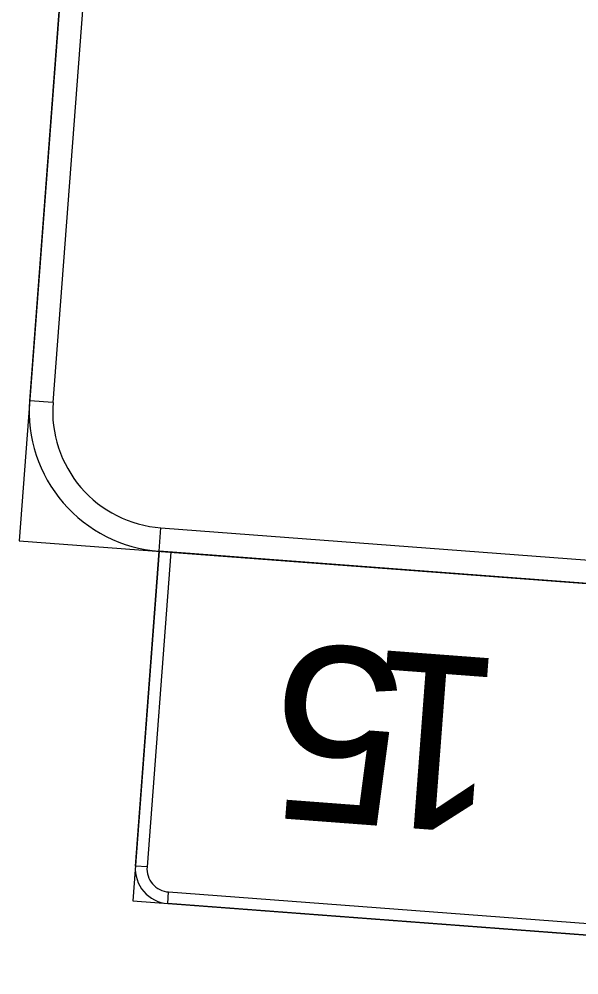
# Model space of a CAD drawing. Extents: x 2001876 to 2025694, y 804561 to 868938.
# Drawn here: x 2022875.7 to 2022951.5, y 808846.2 to 808975.7 of the extents above; entities that cross this region are included whole.
import ezdxf

# ---------------------------------------------------------------- set-up
doc = ezdxf.new("R2010")
doc.units = 0
doc.layers.add('TR SN EXTRUDED PANEL SIGNS - GROUND MOUNTED', color=7, linetype='Continuous')

msp = doc.modelspace()

# ---------------------------------------------------------------- linework, layer by layer
at = {"layer": 'TR SN EXTRUDED PANEL SIGNS - GROUND MOUNTED'}
for p, q in [((2022880.32, 808923.75), (2022877.17, 808923.99)), ((2022894.68, 808903.61), (2022894.92, 808906.77)), ((2022893.05, 808860.86), (2022891.47, 808860.98)), ((2022895.85, 808855.89), (2022895.97, 808857.47))]:
    msp.add_line(p, q, dxfattribs=at)
for points in [[(2023116.67, 809067.88), (2022889.31, 809085.03), (2022875.74, 808905.04), (2023103.09, 808887.9), (2023116.67, 809067.88)], [(2022891.04, 809065.84), (2022880.32, 808923.75), (2022877.17, 808923.99), (2022887.88, 809066.08), (2022891.04, 809065.84)], [(2022894.92, 808906.77), (2023084.38, 808892.48), (2023084.15, 808889.32), (2022894.68, 808903.61), (2022894.92, 808906.77)], [(2023027.31, 808893.61), (2022894.68, 808903.61), (2022891.11, 808856.25), (2023023.74, 808846.24), (2023027.31, 808893.61)], [(2022896.26, 808903.49), (2022893.05, 808860.86), (2022891.47, 808860.98), (2022894.68, 808903.61), (2022896.26, 808903.49)], [(2022895.97, 808857.47), (2023019.12, 808848.18), (2023019, 808846.6), (2022895.85, 808855.89), (2022895.97, 808857.47)]]:
    msp.add_lwpolyline(points, close=True, dxfattribs=at)
for centre, radius in [((2022896.11, 808922.56), 19), ((2022896.11, 808922.56), 15.83), ((2022896.21, 808860.63), 4.75), ((2022896.21, 808860.63), 3.17)]:
    msp.add_arc(centre, radius, 175.6875, 265.6877, dxfattribs=at)

# ---------------------------------------------------------------- texts
for s, p in [('5', (2022928.55, 808889.94)), ('1', (2022941.68, 808888.95))]:
    msp.add_text(s, height=23.75, rotation=175.6875, dxfattribs=at).set_placement(p)

doc.saveas('drawing.dxf')
